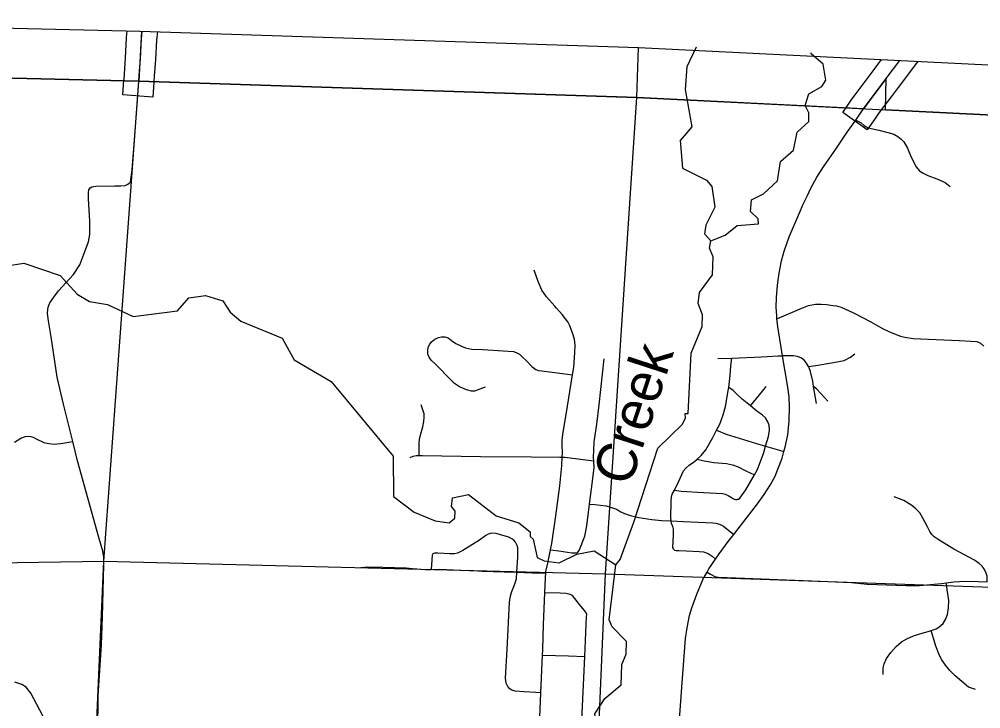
# Model space of a CAD drawing. Extents: x -157.2 to -99.3, y 12.2 to 46.2.
# Drawn here: x -149.636 to -147.712, y 40.087 to 41.468 of the extents above; entities that cross this region are included whole.
import ezdxf

# ---------------------------------------------------------------- set-up
doc = ezdxf.new("R2010")
doc.units = 0
for name, color, linetype in [('tdCoCityStreetMajor', 7, 'Continuous'), ('tdCoCityStreetMinor', 7, 'Continuous'), ('tdCoClipBndry', 7, 'Continuous'), ('tdCoCoBndry', 7, 'Continuous'), ('tdCoCoBndryPart', 7, 'Continuous'), ('tdCoCorpBndry', 7, 'Continuous'), ('tdCoHydroRiver', 7, 'Continuous'), ('tdCoHydroTxtLg', 7, 'Continuous'), ('tdCoSecRteBand', 7, 'Continuous'), ('tdCoSecRteCL', 7, 'Continuous'), ('tdCoSectLine', 7, 'Continuous'), ('tdCoSectLinePart', 7, 'Continuous'), ('tdCoSurfConc', 7, 'Continuous'), ('tdCoSurfGravel', 7, 'Continuous'), ('tdCoTwpBndryShd', 7, 'Continuous')]:
    doc.layers.add(name, color=color, linetype=linetype)

msp = doc.modelspace()

# ---------------------------------------------------------------- linework, layer by layer
at = {"layer": 'tdCoCityStreetMajor'}
msp.add_line((-147.9464, 41.2881), (-147.9464, 41.2881), dxfattribs=at)
for points in [[(-149.4791, 40.0418), (-149.4781, 40.1131), (-149.4712, 40.2152), (-149.4697, 40.2712), (-149.4668, 40.3757), (-149.4668, 40.3898), (-149.469, 40.4029), (-149.4771, 40.4302), (-149.5195, 40.5834), (-149.5291, 40.6222), (-149.5476, 40.6968), (-149.5605, 40.7508), (-149.5721, 40.8315), (-149.5775, 40.864), (-149.5792, 40.8786), (-149.579, 40.887), (-149.5777, 40.8934), (-149.5748, 40.8998), (-149.5671, 40.9111), (-149.5573, 40.9237), (-149.5274, 40.9563), (-149.5146, 40.9762), (-149.5025, 41.0078), (-149.4973, 41.0219), (-149.4949, 41.0367), (-149.4951, 41.0635), (-149.4973, 41.1082), (-149.4976, 41.1207), (-149.4966, 41.1259), (-149.4941, 41.1299), (-149.4907, 41.1318), (-149.483, 41.1336), (-149.4448, 41.1341), (-149.4327, 41.1341), (-149.4241, 41.135), (-149.4204, 41.1365), (-149.4169, 41.1385), (-149.4137, 41.1417), (-149.4098, 41.1663), (-149.4059, 41.2169), (-149.3995, 41.3054), (-149.3966, 41.3439)], [(-148.3172, 40.0288), (-148.3095, 40.1394), (-148.3024, 40.2279), (-148.2994, 40.2496), (-148.2947, 40.2738), (-148.2903, 40.2891), (-148.2799, 40.317), (-148.2671, 40.3471), (-148.2596, 40.361), (-148.2563, 40.3673), (-148.2428, 40.3865), (-148.2353, 40.3971), (-148.2173, 40.4218), (-148.2062, 40.4359), (-148.1926, 40.4533), (-148.1586, 40.4972), (-148.1455, 40.516), (-148.1332, 40.5352), (-148.1233, 40.5532), (-148.1179, 40.567), (-148.1095, 40.5887), (-148.1057, 40.6021), (-148.1031, 40.6109), (-148.0979, 40.6353), (-148.095, 40.6639), (-148.0945, 40.6921), (-148.0952, 40.712), (-148.0982, 40.7313), (-148.1086, 40.7938), (-148.1142, 40.8272), (-148.1182, 40.8521), (-148.1194, 40.8632), (-148.1197, 40.8678), (-148.1201, 40.8736), (-148.1214, 40.8911), (-148.1209, 40.9108), (-148.1184, 40.9355), (-148.115, 40.9594), (-148.1108, 40.984), (-148.1053, 41.0033), (-148.0955, 41.0319), (-148.0749, 41.0797), (-148.0672, 41.0975), (-148.0588, 41.115), (-148.0517, 41.1293), (-148.0396, 41.1515), (-148.0253, 41.1744), (-148.0021, 41.2072), (-147.9789, 41.2412), (-147.9621, 41.2656), (-147.9523, 41.2797), (-147.9464, 41.2881)], [(-148.1197, 40.8678), (-148.0702, 40.8895), (-148.0564, 40.8942), (-148.0428, 40.8969), (-148.0312, 40.8972), (-148.0206, 40.8967), (-148.0075, 40.8947), (-148.0006, 40.8937), (-147.991, 40.891), (-147.9799, 40.8861), (-147.979, 40.8856)], [(-147.979, 40.8856), (-147.9636, 40.8784), (-147.9321, 40.8616), (-147.9084, 40.8486), (-147.8956, 40.8422), (-147.8847, 40.8375), (-147.8724, 40.833), (-147.864, 40.8311), (-147.8472, 40.8288), (-147.7553, 40.8246), (-147.7316, 40.8234), (-147.72, 40.8227), (-147.7126, 40.8192), (-147.7054, 40.8131)], [(-149.6455, 40.6209), (-149.6327, 40.6288), (-149.6236, 40.6322), (-149.6179, 40.6327), (-149.6132, 40.6325), (-149.6081, 40.631), (-149.6036, 40.6283), (-149.5866, 40.6204), (-149.5767, 40.6182), (-149.5656, 40.6169), (-149.5489, 40.6189), (-149.5291, 40.6222)], [(-149.494, 39.9014), (-149.5059, 39.9223), (-149.5643, 40.0261), (-149.6129, 40.1184), (-149.6223, 40.1304), (-149.6307, 40.1356), (-149.6452, 40.1408)]]:
    msp.add_lwpolyline(points, dxfattribs=at)
at = {"layer": 'tdCoCityStreetMinor'}
for p, q in [((-148.2379, 40.7882), (-148.2102, 40.7892)), ((-148.0408, 40.6984), (-148.0463, 40.7324))]:
    msp.add_line(p, q, dxfattribs=at)
for points in [[(-147.9621, 41.2656), (-147.9512, 41.26), (-147.945, 41.2546), (-147.9374, 41.2504), (-147.9155, 41.2454), (-147.8975, 41.2408), (-147.8861, 41.2373), (-147.8775, 41.2326), (-147.8708, 41.2274), (-147.8659, 41.2223), (-147.8587, 41.2094), (-147.8511, 41.1914), (-147.8412, 41.1724), (-147.8351, 41.165), (-147.8284, 41.1604), (-147.8178, 41.1549), (-147.7998, 41.148), (-147.7833, 41.1409), (-147.7732, 41.1327)], [(-148.5642, 40.8931), (-148.5806, 40.9122), (-148.5903, 40.9252), (-148.5977, 40.9427), (-148.6056, 40.9652)], [(-148.5288, 40.7556), (-148.5264, 40.7701), (-148.5239, 40.8004), (-148.5234, 40.815), (-148.5249, 40.8273), (-148.5291, 40.8396), (-148.5345, 40.854), (-148.538, 40.8616), (-148.5498, 40.8766), (-148.5609, 40.8892), (-148.5642, 40.8931)], [(-148.7037, 40.7309), (-148.7195, 40.7248), (-148.7252, 40.7233), (-148.7308, 40.7233), (-148.7412, 40.7258), (-148.755, 40.7317), (-148.7649, 40.7383), (-148.7799, 40.7529), (-148.7947, 40.7682), (-148.8036, 40.7778), (-148.8117, 40.7852), (-148.8154, 40.7909), (-148.8181, 40.7968), (-148.8186, 40.8059), (-148.8169, 40.8123), (-148.8147, 40.8173), (-148.8112, 40.8219), (-148.8046, 40.8274), (-148.7972, 40.8306), (-148.7913, 40.832), (-148.7841, 40.8318), (-148.7777, 40.8298), (-148.7708, 40.8246), (-148.7624, 40.8182), (-148.7525, 40.8138), (-148.7429, 40.8099), (-148.7308, 40.8074), (-148.7086, 40.8064), (-148.6677, 40.8039), (-148.6472, 40.8022), (-148.6416, 40.8005), (-148.6347, 40.7968), (-148.6297, 40.7919), (-148.6211, 40.784), (-148.6102, 40.7726), (-148.6021, 40.7667), (-148.5969, 40.7645), (-148.59, 40.7637), (-148.5486, 40.7583), (-148.5288, 40.7556)], [(-148.0568, 40.7727), (-148.0421, 40.7743), (-148.0063, 40.7805), (-147.9853, 40.7847), (-147.9728, 40.7914), (-147.9636, 40.798)], [(-148.4864, 40.5838), (-148.4867, 40.5899), (-148.4852, 40.6219), (-148.4803, 40.6567), (-148.4754, 40.6959), (-148.4652, 40.7877)], [(-148.2791, 40.5872), (-148.2717, 40.5941), (-148.2623, 40.6059), (-148.2482, 40.6303), (-148.2404, 40.6449), (-148.2342, 40.6567), (-148.2273, 40.6755), (-148.2228, 40.6922), (-148.2164, 40.728), (-148.2161, 40.7305), (-148.2132, 40.7541), (-148.212, 40.7738), (-148.2102, 40.7892)], [(-148.2102, 40.7892), (-148.1506, 40.7916), (-148.1392, 40.7923)], [(-148.1392, 40.7923), (-148.117, 40.7936), (-148.1086, 40.7938)], [(-148.0179, 40.7033), (-148.0396, 40.7272), (-148.0463, 40.7324), (-148.048, 40.7433), (-148.0527, 40.7623), (-148.0551, 40.7699), (-148.0568, 40.7727), (-148.0603, 40.7788), (-148.0652, 40.7852), (-148.0709, 40.7894), (-148.0786, 40.7923), (-148.0869, 40.7938), (-148.099, 40.7941), (-148.1086, 40.7938)], [(-148.5493, 40.5907), (-148.5488, 40.5999), (-148.5493, 40.6145), (-148.5496, 40.6256), (-148.5476, 40.6409), (-148.5417, 40.6766), (-148.5288, 40.7556)], [(-148.1424, 40.613), (-148.1365, 40.6325), (-148.1348, 40.6451), (-148.1353, 40.6547), (-148.138, 40.6614), (-148.1429, 40.6695), (-148.1486, 40.6747), (-148.1597, 40.6829), (-148.1728, 40.6934), (-148.1895, 40.7068), (-148.2021, 40.7191), (-148.2075, 40.7243), (-148.2161, 40.7305)], [(-148.1728, 40.6934), (-148.1484, 40.7228), (-148.1414, 40.7324)], [(-148.8359, 40.5942), (-148.8359, 40.6084), (-148.8354, 40.6202), (-148.8342, 40.6301), (-148.831, 40.6424), (-148.8282, 40.6515), (-148.8263, 40.6624), (-148.8258, 40.67), (-148.8258, 40.6774), (-148.8317, 40.6959)], [(-148.2404, 40.6449), (-148.2213, 40.6372), (-148.1607, 40.6185), (-148.1424, 40.613)], [(-148.1985, 40.5066), (-148.1967, 40.507), (-148.1937, 40.5087), (-148.1819, 40.5255), (-148.1646, 40.5556), (-148.1587, 40.566), (-148.1461, 40.6005), (-148.1424, 40.613)], [(-148.1424, 40.613), (-148.1143, 40.6047), (-148.1057, 40.6021)], [(-148.8539, 40.5904), (-148.8475, 40.5926), (-148.8416, 40.5943), (-148.8359, 40.5942), (-148.8292, 40.5941), (-148.7131, 40.5921), (-148.6112, 40.5914), (-148.5543, 40.5909), (-148.5493, 40.5907)], [(-148.573, 40.4056), (-148.5705, 40.418), (-148.5624, 40.4732), (-148.5545, 40.5334), (-148.5501, 40.5733), (-148.5493, 40.5907)], [(-148.5493, 40.5907), (-148.5442, 40.5906), (-148.4864, 40.5838)], [(-148.4949, 40.4969), (-148.4909, 40.5275), (-148.4857, 40.5699), (-148.4864, 40.5838)], [(-148.325, 40.5252), (-148.3163, 40.543), (-148.3069, 40.5635), (-148.3017, 40.5694), (-148.2956, 40.5746), (-148.2847, 40.582), (-148.2791, 40.5872), (-148.2791, 40.5872)], [(-148.2791, 40.5872), (-148.2655, 40.5837), (-148.2463, 40.5803), (-148.2206, 40.578), (-148.2085, 40.5756), (-148.1972, 40.5714), (-148.1819, 40.5637), (-148.1646, 40.5556)], [(-148.3262, 40.4061), (-148.3269, 40.4067), (-148.3279, 40.4099), (-148.3266, 40.4355), (-148.3269, 40.4466), (-148.3274, 40.4498), (-148.3283, 40.4521), (-148.3306, 40.4579), (-148.3313, 40.4633), (-148.3321, 40.4698), (-148.3313, 40.5023), (-148.3308, 40.512), (-148.3291, 40.5166), (-148.325, 40.5252), (-148.325, 40.5252)], [(-148.325, 40.5252), (-148.3111, 40.523), (-148.267, 40.5203), (-148.2287, 40.5184), (-148.2233, 40.5171), (-148.2174, 40.5144), (-148.211, 40.51), (-148.207, 40.5078), (-148.2026, 40.5063), (-148.1996, 40.5063), (-148.1985, 40.5066)], [(-147.699, 40.3416), (-147.6987, 40.3526), (-147.7007, 40.3588), (-147.7041, 40.3659), (-147.7091, 40.3726), (-147.7148, 40.378), (-147.7244, 40.3847), (-147.7656, 40.4066), (-147.7974, 40.4261), (-147.805, 40.4315), (-147.8095, 40.4364), (-147.8136, 40.4419), (-147.8183, 40.4512), (-147.8275, 40.4685), (-147.8341, 40.4794), (-147.8418, 40.4872), (-147.8499, 40.4942), (-147.8657, 40.5043), (-147.8854, 40.5112)], [(-148.573, 40.4056), (-148.5565, 40.4034), (-148.5303, 40.3997), (-148.5252, 40.3993), (-148.5205, 40.3997), (-148.5183, 40.4007), (-148.5153, 40.4039), (-148.504, 40.4325), (-148.5005, 40.4535), (-148.4949, 40.4969)], [(-148.4949, 40.4969), (-148.4842, 40.4964), (-148.4618, 40.4937), (-148.4527, 40.491), (-148.4408, 40.4868), (-148.4321, 40.4814), (-148.4251, 40.478), (-148.4129, 40.474), (-148.3958, 40.4704), (-148.37, 40.4659), (-148.3501, 40.4641), (-148.3313, 40.4633), (-148.3067, 40.4621), (-148.2482, 40.4597), (-148.2418, 40.4587), (-148.2344, 40.4565), (-148.227, 40.453), (-148.2062, 40.4359)], [(-148.6403, 40.3606), (-148.6386, 40.3905), (-148.6384, 40.4038), (-148.6384, 40.4097), (-148.6396, 40.4144), (-148.6428, 40.4208), (-148.6465, 40.4248), (-148.6502, 40.4275), (-148.6561, 40.4309), (-148.6685, 40.4344), (-148.6813, 40.4378), (-148.6904, 40.4386), (-148.6976, 40.4366), (-148.7022, 40.4344), (-148.7148, 40.4248), (-148.7481, 40.4038), (-148.7574, 40.3995)], [(-148.8053, 40.3986), (-148.8053, 40.3986), (-148.8083, 40.3976), (-148.81, 40.3949), (-148.8107, 40.3851), (-148.812, 40.3661)], [(-148.7574, 40.3995), (-148.7587, 40.3989), (-148.7651, 40.3974), (-148.7752, 40.3976), (-148.7987, 40.3989), (-148.8053, 40.3986)], [(-148.6255, 39.3598), (-148.6235, 39.4001), (-148.6232, 39.4057), (-148.6231, 39.4088), (-148.6211, 39.4589), (-148.6176, 39.5474), (-148.616, 39.5838), (-148.6115, 39.6845), (-148.6093, 39.7352), (-148.6056, 39.8231), (-148.6038, 39.8605), (-148.5996, 39.9479), (-148.5957, 40.0404), (-148.5945, 40.0707), (-148.5923, 40.1195), (-148.589, 40.1947), (-148.5885, 40.2061), (-148.5871, 40.2557), (-148.5842, 40.3196), (-148.5829, 40.3494), (-148.5823, 40.3595), (-148.5821, 40.362), (-148.5782, 40.379), (-148.573, 40.4056)], [(-148.3262, 40.4061), (-148.3249, 40.4049), (-148.3217, 40.4042), (-148.3158, 40.4039), (-148.3015, 40.4032), (-148.2754, 40.4022), (-148.267, 40.4012), (-148.2571, 40.3983), (-148.2492, 40.3928), (-148.2428, 40.3865)], [(-148.9523, 40.3703), (-148.9382, 40.3713), (-148.9084, 40.371), (-148.8616, 40.3695), (-148.8493, 40.3683)], [(-148.8493, 40.3683), (-148.8233, 40.3658), (-148.812, 40.3661)], [(-148.812, 40.3661), (-148.7957, 40.3666), (-148.7521, 40.3644), (-148.7183, 40.3632)], [(-148.7183, 40.3632), (-148.7099, 40.3629), (-148.6657, 40.3614), (-148.6403, 40.3606)], [(-148.5923, 40.1195), (-148.6024, 40.12), (-148.6258, 40.1214), (-148.6436, 40.1222), (-148.6505, 40.1244), (-148.6542, 40.1269), (-148.6586, 40.1321), (-148.6616, 40.1387), (-148.6628, 40.1488), (-148.6596, 40.206), (-148.6551, 40.301), (-148.6532, 40.3131), (-148.65, 40.3217), (-148.6448, 40.3353), (-148.6411, 40.3476), (-148.6403, 40.3606)], [(-148.6403, 40.3606), (-148.6095, 40.3597), (-148.5823, 40.3595)], [(-148.2596, 40.361), (-148.2529, 40.3566), (-148.2438, 40.3519), (-148.2369, 40.3504), (-148.1846, 40.3485), (-148.0339, 40.343), (-147.9703, 40.3398), (-147.9395, 40.3366), (-147.8611, 40.3337), (-147.8342, 40.3337), (-147.7903, 40.3381), (-147.7808, 40.3393), (-147.7659, 40.3413), (-147.7432, 40.3425), (-147.7173, 40.342), (-147.699, 40.3416)], [(-147.9069, 40.1559), (-147.9072, 40.1692), (-147.9052, 40.1773), (-147.9005, 40.1877), (-147.8919, 40.2), (-147.881, 40.2118), (-147.8704, 40.221), (-147.8596, 40.2274), (-147.8465, 40.2333), (-147.827, 40.239), (-147.8172, 40.2419), (-147.811, 40.2439), (-147.8011, 40.2471), (-147.7955, 40.2503), (-147.7873, 40.2579), (-147.7821, 40.2658), (-147.7784, 40.2762), (-147.7765, 40.289), (-147.776, 40.3043), (-147.7808, 40.3393)], [(-148.5186, 39.8577), (-148.5151, 39.9323), (-148.5119, 39.9954), (-148.5106, 40.0384), (-148.5099, 40.0642), (-148.5062, 40.1493), (-148.5043, 40.1919), (-148.5015, 40.2561), (-148.5008, 40.2719), (-148.5005, 40.2763), (-148.5022, 40.2808), (-148.5148, 40.2958), (-148.5291, 40.314), (-148.5336, 40.316), (-148.5419, 40.318), (-148.5535, 40.319), (-148.5842, 40.3196)], [(-147.7222, 40.1258), (-147.7363, 40.1307), (-147.7632, 40.1529), (-147.7738, 40.1642), (-147.7826, 40.1746), (-147.7898, 40.1852), (-147.7942, 40.1941), (-147.8019, 40.2126), (-147.811, 40.2439)], [(-148.589, 40.1947), (-148.537, 40.1932), (-148.5043, 40.1919)]]:
    msp.add_lwpolyline(points, dxfattribs=at)
at = {"layer": 'tdCoClipBndry'}
msp.add_lwpolyline([(-150.407, 41.4676), (-149.3946, 41.4438), (-148.3968, 41.411), (-147.4001, 41.3615), (-145.4135, 41.2969), (-142.396, 41.1563), (-141.4008, 41.1294), (-139.4104, 41.0607), (-138.4128, 41.0377), (-137.3849, 40.9986), (-130.3617, 40.7621)], dxfattribs=at)
at = {"layer": 'tdCoCoBndry'}
msp.add_lwpolyline([(-152.9518, 41.3883), (-152.409, 41.3796), (-151.4143, 41.374), (-150.4076, 41.3676), (-149.397, 41.3439), (-148.4001, 41.3111), (-147.4042, 41.2616), (-146.4159, 41.2271), (-145.4182, 41.197), (-144.4306, 41.151), (-143.3778, 41.1032), (-142.3996, 41.0564), (-141.4043, 41.0295), (-140.4086, 40.9954), (-139.4133, 40.9608), (-138.4166, 40.9378), (-137.3885, 40.8986), (-136.3904, 40.8656), (-135.3934, 40.8324), (-134.3958, 40.7988)], dxfattribs=at)
at = {"layer": 'tdCoCoBndryPart'}
for points in [[(-150.2134, 41.3631), (-149.5707, 41.348)], [(-148.5627, 41.3164), (-148.4001, 41.3111), (-147.9819, 41.2903)]]:
    msp.add_lwpolyline(points, dxfattribs=at)
at = {"layer": 'tdCoCorpBndry'}
msp.add_lwpolyline([(-146.4155, 41.2271), (-147.4038, 41.2616), (-147.9022, 41.2863), (-147.9011, 41.3491), (-147.9153, 41.3303), (-147.9392, 41.2984), (-147.9462, 41.2885), (-148.3997, 41.3111), (-149.3966, 41.3439), (-150.4072, 41.3676)], dxfattribs=at)
at = {"layer": 'tdCoHydroRiver'}
for points in [[(-148.2813, 41.4114), (-148.3002, 41.3724), (-148.3034, 41.3268), (-148.2902, 41.2522), (-148.3132, 41.2246), (-148.3088, 41.1692), (-148.2607, 41.1455), (-148.2501, 41.1325), (-148.2437, 41.0912), (-148.2623, 41.0556), (-148.2644, 41.0383), (-148.2523, 41.0237)], [(-148.2523, 41.0237), (-148.2235, 41.0353), (-148.1991, 41.055), (-148.1564, 41.0583), (-148.1576, 41.0678), (-148.1729, 41.0825), (-148.1705, 41.1061), (-148.1464, 41.1179), (-148.1187, 41.1438), (-148.1126, 41.183), (-148.0866, 41.2058), (-148.079, 41.2418), (-148.0562, 41.2631), (-148.0556, 41.2804), (-148.063, 41.2949), (-148.0558, 41.3183), (-148.0301, 41.3332), (-148.0218, 41.3455), (-148.027, 41.3773), (-148.0515, 41.3986), (-148.0514, 41.4001)], [(-148.4421, 40.3754), (-148.4338, 40.3862), (-148.406, 40.461), (-148.3582, 40.6092), (-148.3092, 40.6564), (-148.3025, 40.6688), (-148.3037, 40.6784), (-148.2974, 40.6781), (-148.2916, 40.7994), (-148.2693, 40.8523), (-148.2685, 40.8759), (-148.2772, 40.8983), (-148.2748, 40.9203), (-148.2484, 40.9557), (-148.2471, 40.992), (-148.2544, 41.0096), (-148.2523, 41.0237)], [(-149.6606, 40.9742), (-149.6272, 40.9793), (-149.5539, 40.9547), (-149.5204, 40.9173), (-149.4957, 40.9023), (-149.4596, 40.8963), (-149.4083, 40.8724), (-149.3196, 40.8836), (-149.2966, 40.9096), (-149.2632, 40.9148), (-149.2289, 40.9041), (-149.2139, 40.8815), (-149.1924, 40.8635), (-149.1099, 40.8291), (-149.0862, 40.7857), (-149.0119, 40.7421), (-148.8876, 40.5927), (-148.8872, 40.5122), (-148.8457, 40.4808), (-148.8037, 40.4636), (-148.7754, 40.4594), (-148.7641, 40.4685), (-148.7636, 40.4827), (-148.7711, 40.4924), (-148.7689, 40.5097), (-148.7371, 40.5165), (-148.6818, 40.4736), (-148.6365, 40.4594), (-148.6134, 40.4413), (-148.6138, 40.4318), (-148.6076, 40.4269), (-148.5994, 40.3903), (-148.5855, 40.3835), (-148.5556, 40.3793), (-148.5203, 40.397), (-148.4853, 40.4037), (-148.4421, 40.3754)], [(-148.5379, 39.522), (-148.5375, 39.533), (-148.5437, 39.538), (-148.5505, 39.5698), (-148.581, 39.645), (-148.5784, 39.6764), (-148.4966, 39.7573), (-148.4842, 39.7963), (-148.471, 39.8589), (-148.4688, 39.922), (-148.4483, 39.967), (-148.4484, 40.0112), (-148.4815, 40.0581), (-148.484, 40.0771), (-148.464, 40.108), (-148.4315, 40.1353), (-148.43, 40.1762), (-148.4214, 40.1964), (-148.4206, 40.2217), (-148.4495, 40.251), (-148.4554, 40.2654), (-148.4421, 40.3754)]]:
    msp.add_lwpolyline(points, dxfattribs=at)
at = {"layer": 'tdCoSecRteBand'}
for points in [[(-149.3597, 41.4427), (-149.3614, 41.4259), (-149.3636, 41.3871), (-149.3636, 41.3869), (-149.3636, 41.3868), (-149.3658, 41.3533), (-149.3658, 41.3531), (-149.3658, 41.353), (-149.3666, 41.3433), (-149.3667, 41.3417), (-149.3689, 41.3117), (-149.4287, 41.3162), (-149.4265, 41.3461), (-149.4264, 41.3477), (-149.4257, 41.3573), (-149.4235, 41.3906), (-149.4213, 41.4299), (-149.4212, 41.4306), (-149.4212, 41.4312), (-149.4199, 41.4444)], [(-147.8379, 41.3832), (-147.8404, 41.3799), (-147.8772, 41.3311), (-147.8913, 41.3122), (-147.9149, 41.2808), (-147.9218, 41.271), (-147.939, 41.2463), (-147.9882, 41.2807), (-147.971, 41.3053), (-147.9638, 41.3156), (-147.9635, 41.316), (-147.9632, 41.3165), (-147.9393, 41.3483), (-147.9393, 41.3483), (-147.9393, 41.3483), (-147.9251, 41.3671), (-147.9103, 41.3868)]]:
    msp.add_lwpolyline(points, dxfattribs=at)
at = {"layer": 'tdCoSecRteCL'}
for points in [[(-149.3966, 41.3439), (-149.3965, 41.3455), (-149.3958, 41.3552), (-149.3935, 41.3888), (-149.3913, 41.4282), (-149.3898, 41.4437)], [(-147.9464, 41.2881), (-147.9392, 41.2984), (-147.9153, 41.3303), (-147.9011, 41.3491), (-147.8741, 41.385)]]:
    msp.add_lwpolyline(points, dxfattribs=at)
at = {"layer": 'tdCoSectLine'}
for points in [[(-149.3911, 41.4437), (-149.397, 41.3439)], [(-148.4001, 41.3111), (-148.3967, 41.411)], [(-150.4076, 41.3676), (-149.397, 41.3439)], [(-149.4671, 40.3828), (-149.397, 41.3439)], [(-149.397, 41.3439), (-148.4001, 41.3111)], [(-148.4627, 40.3577), (-148.4213, 40.9877), (-148.4001, 41.3111)], [(-148.4001, 41.3111), (-147.4042, 41.2616)], [(-150.4213, 40.368), (-149.4671, 40.3828)], [(-149.5111, 39.3821), (-149.4671, 40.3828)], [(-149.4671, 40.3828), (-148.4627, 40.3577)], [(-148.5053, 39.358), (-148.4627, 40.3577)], [(-148.4627, 40.3577), (-147.4574, 40.3226)]]:
    msp.add_lwpolyline(points, dxfattribs=at)
at = {"layer": 'tdCoSectLinePart'}
for points in [[(-148.4001, 41.3111), (-148.3967, 41.411)], [(-150.2134, 41.3631), (-149.5707, 41.348)], [(-148.5627, 41.3164), (-148.4001, 41.3111)], [(-148.4003, 41.3089), (-148.4001, 41.3111)], [(-148.4001, 41.3111), (-147.9819, 41.2903)]]:
    msp.add_lwpolyline(points, dxfattribs=at)
at = {"layer": 'tdCoSurfConc'}
msp.add_line((-147.9011, 41.3491), (-147.8741, 41.385), dxfattribs=at)
msp.add_lwpolyline([(-147.9464, 41.2881), (-147.9392, 41.2984), (-147.9153, 41.3303), (-147.9011, 41.3491)], dxfattribs=at)
at = {"layer": 'tdCoSurfGravel'}
msp.add_line((-149.3966, 41.3439), (-149.3965, 41.3455), dxfattribs=at)
msp.add_lwpolyline([(-149.3965, 41.3455), (-149.3958, 41.3552), (-149.3935, 41.3888), (-149.3913, 41.4282), (-149.3898, 41.4437)], dxfattribs=at)
at = {"layer": 'tdCoTwpBndryShd'}
msp.add_lwpolyline([(-150.4076, 41.3676), (-149.397, 41.3439), (-148.4001, 41.3111), (-147.4042, 41.2616), (-146.4159, 41.2271), (-145.4182, 41.197), (-144.4306, 41.151), (-143.3778, 41.1032), (-142.3996, 41.0564), (-141.4043, 41.0295), (-140.4086, 40.9954), (-139.4133, 40.9608), (-138.4166, 40.9378), (-137.3885, 40.8986), (-136.3904, 40.8656), (-135.3934, 40.8324), (-134.3958, 40.7988)], dxfattribs=at)

# ---------------------------------------------------------------- texts
at = {"layer": 'tdCoHydroTxtLg'}
msp.add_text('Creek', height=0.08, rotation=71.931, dxfattribs=at).set_placement((-148.4139, 40.5301))

doc.saveas('drawing.dxf')
